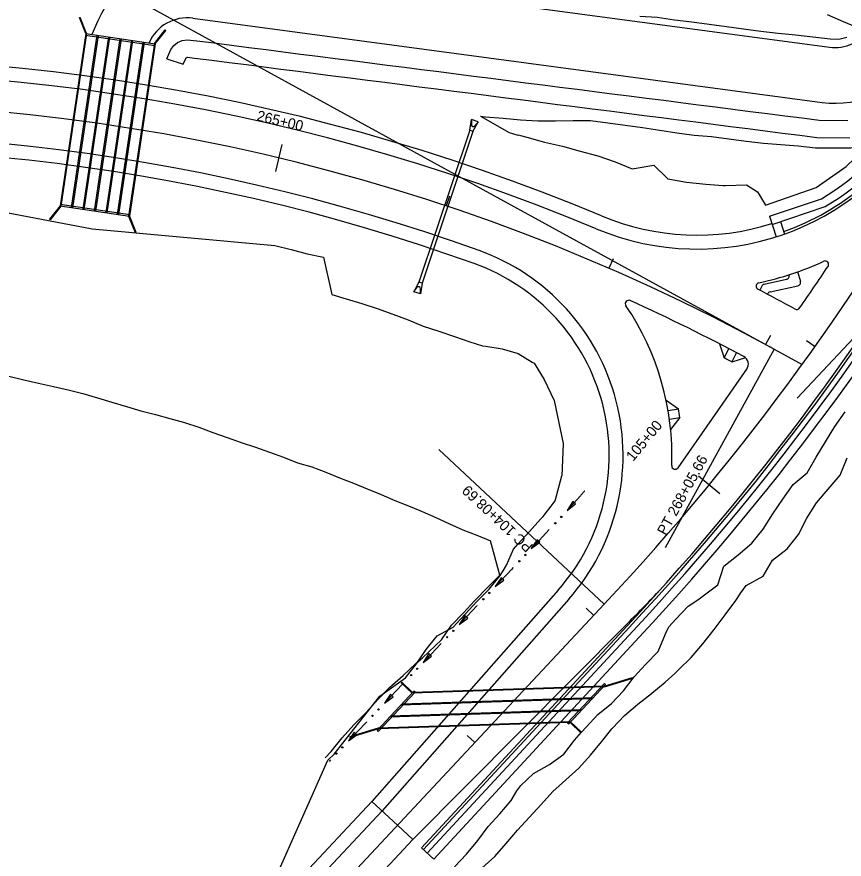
# Model space of a CAD drawing. Extents: x 979959 to 994833, y 1835619 to 1845316.
# Drawn here: x 991864.3 to 992338.9, y 1839200.6 to 1839684.2 of the extents above; entities that cross this region are included whole.
import ezdxf

# ---------------------------------------------------------------- set-up
doc = ezdxf.new("R2010")
doc.units = 0
for name, color, linetype in [('Future 5 Lane Construction Limits', 7, 'Continuous'), ('R_Drainage', 7, 'Continuous'), ('R_Horz Alg', 7, 'Continuous'), ('R_Horz Alg Annot', 7, 'Continuous'), ('R_Horz Alg Annot_Side Road', 7, 'Continuous'), ('R_Horz Alg Stationing', 7, 'Continuous'), ('R_Proposed Const Limits', 7, 'Continuous'), ('R_Proposed Road', 7, 'Continuous'), ('R_Special Ditch', 7, 'Continuous')]:
    doc.layers.add(name, color=color, linetype=linetype)

msp = doc.modelspace()

# ---------------------------------------------------------------- linework, layer by layer
at = {"layer": 'Future 5 Lane Construction Limits'}
for points in [[(991859.71, 1839477.84), (991868.2, 1839475.75), (991876.69, 1839473.75), (991885.19, 1839471.93), (991893.66, 1839469.97), (991902.1, 1839467.92), (991910.46, 1839465.46), (991918.79, 1839462.94), (991927.09, 1839460.36), (991935.41, 1839457.95), (991943.76, 1839455.79), (991952.09, 1839453.57), (991960.4, 1839451.29), (991968.59, 1839448.49), (991976.73, 1839445.59), (991984.84, 1839442.64), (991992.96, 1839439.78), (992001.11, 1839437.05), (992009.23, 1839434.27), (992017.29, 1839431.33), (992025.25, 1839428.07), (992033.49, 1839425.81), (992041.49, 1839422.73), (992049.44, 1839419.55), (992057.39, 1839416.39), (992065.31, 1839413.17), (992073.19, 1839409.88), (992081.05, 1839406.55), (992088.95, 1839403.34), (992095.39, 1839400.71), (992096.84, 1839400.11), (992104.65, 1839396.71), (992112.4, 1839393.15), (992120.16, 1839389.64), (992128.08, 1839386.54), (992135.96, 1839383.31)], [(992130.96, 1839195.33), (992138.39, 1839202.07), (992145.02, 1839209.56), (992151.51, 1839217.18), (992158.25, 1839224.57), (992164.99, 1839231.96), (992171.69, 1839239.38), (992175.37, 1839242.71), (992179.14, 1839246.11), (992186.59, 1839252.83), (992193.3, 1839260.25), (992199.77, 1839267.89), (992205.59, 1839275.3), (992206.01, 1839275.74), (992212.9, 1839282.99), (992220.43, 1839289.64), (992228.36, 1839295.7), (992228.44, 1839295.76), (992228.49, 1839295.8), (992236.25, 1839302.23), (992241.72, 1839307.19), (992243.67, 1839309.05), (992251.07, 1839316.38), (992257.85, 1839324.26), (992264.32, 1839332.43), (992270.56, 1839340.78), (992276.75, 1839349.16), (992279.53, 1839353.53), (992282.75, 1839357.69), (992292.51, 1839363.02), (992297.71, 1839372.23), (992306.2, 1839378.7), (992312.64, 1839386.87), (992317.47, 1839396.33), (992323.04, 1839405.16), (992329.81, 1839413.05), (992336.52, 1839420.99), (992340.64, 1839430.89)], [(992041.22, 1839258.73), (992044.53, 1839262.4), (992044.57, 1839262.45), (992050.98, 1839270.14), (992057.57, 1839277.67), (992064.72, 1839284.67), (992071.27, 1839292.24), (992078.26, 1839299.4), (992085.8, 1839306.04), (992093.1, 1839312.9), (992096.9, 1839316.11), (992100.63, 1839319.55), (992107.95, 1839326.4), (992113.54, 1839334.86), (992120.48, 1839342.06), (992126.86, 1839348.94), (992127.31, 1839349.36), (992134.19, 1839356.62), (992141.28, 1839363.68), (992135.96, 1839383.31)]]:
    msp.add_lwpolyline(points, dxfattribs=at)
at = {"layer": 'R_Drainage'}
for p, q in [((991969.53, 1839715.1), (992330.52, 1839666.79)), ((991900.15, 1839683.7), (991900.62, 1839683.88)), ((991903.75, 1839674.57), (991900.15, 1839683.7)), ((991904.27, 1839674.63), (991900.62, 1839683.88)), ((991910.73, 1839681.9), (991907.32, 1839674.04)), ((991965.28, 1839683.38), (992326.28, 1839635.07)), ((991943.17, 1839668.83), (991949.36, 1839676.62)), ((991943.65, 1839668.62), (991949.75, 1839676.3)), ((991949.75, 1839676.3), (991949.36, 1839676.62)), ((991903.75, 1839674.57), (991889.02, 1839575.66)), ((991904.27, 1839674.63), (991889.49, 1839575.45)), ((991910.18, 1839673.61), (991895.45, 1839574.7)), ((991910.84, 1839673.51), (991896.11, 1839574.6)), ((991916.78, 1839672.63), (991902.04, 1839573.72)), ((991917.44, 1839672.53), (991902.7, 1839573.62)), ((991903.61, 1839673.58), (991943.5, 1839667.63)), ((991903.75, 1839674.57), (991943.65, 1839668.62)), ((991923.37, 1839671.64), (991908.63, 1839572.74)), ((991924.03, 1839671.55), (991909.29, 1839572.64)), ((991929.97, 1839670.66), (991915.23, 1839571.75)), ((991930.62, 1839670.56), (991915.89, 1839571.66)), ((991936.56, 1839669.68), (991921.82, 1839570.77)), ((991937.22, 1839669.58), (991922.48, 1839570.67)), ((991943.17, 1839668.83), (991928.4, 1839569.66)), ((991943.65, 1839668.62), (991928.91, 1839569.71)), ((992124.05, 1839619.07), (992125.04, 1839625.19)), ((992125.04, 1839625.19), (992125, 1839622.25)), ((992128.83, 1839623.92), (992125.04, 1839625.19)), ((992125.95, 1839618.43), (992128.83, 1839623.92)), ((992128.83, 1839623.92), (992127.1, 1839621.55)), ((992124.05, 1839619.07), (992094.9, 1839531.81)), ((992125.95, 1839618.43), (992096.79, 1839531.18)), ((992125.95, 1839618.43), (992124.05, 1839619.07)), ((991889.02, 1839575.66), (991882.91, 1839567.98)), ((991889.49, 1839575.45), (991883.3, 1839567.67)), ((991889.02, 1839575.66), (991928.91, 1839569.71)), ((991889.16, 1839576.65), (991929.06, 1839570.7)), ((991928.4, 1839569.66), (991932.05, 1839560.4)), ((991928.91, 1839569.71), (991932.51, 1839560.59)), ((991882.91, 1839567.98), (991883.3, 1839567.67)), ((991932.51, 1839560.59), (991932.05, 1839560.4)), ((992094.9, 1839531.81), (992092.01, 1839526.32)), ((992096.79, 1839531.18), (992094.9, 1839531.81)), ((992096.79, 1839531.18), (992095.8, 1839525.05)), ((992092.01, 1839526.32), (992093.74, 1839528.7)), ((992095.8, 1839525.05), (992092.01, 1839526.32)), ((992095.8, 1839525.05), (992095.85, 1839527.99)), ((992201.27, 1839299.96), (992217.53, 1839304.91)), ((992201.35, 1839299.46), (992217.68, 1839304.43)), ((992217.53, 1839304.91), (992217.68, 1839304.43)), ((992085.12, 1839302.1), (992084.78, 1839301.74)), ((992091.14, 1839295.79), (992084.78, 1839301.74)), ((992091.33, 1839296.29), (992085.12, 1839302.1)), ((992201.35, 1839299.46), (992091.14, 1839295.79)), ((992201.27, 1839299.96), (992091.33, 1839296.29)), ((992180.21, 1839278.91), (992201.31, 1839301.47)), ((992180.94, 1839278.23), (992202.04, 1839300.79)), ((992201.31, 1839301.47), (992202.04, 1839300.79)), ((992092.01, 1839297.02), (992070.91, 1839274.47)), ((992092.74, 1839296.34), (992071.64, 1839273.78)), ((992092.74, 1839296.34), (992092.01, 1839297.02)), ((992194.34, 1839292.56), (992084.4, 1839288.89)), ((992194.99, 1839293.25), (992085.05, 1839289.58)), ((992187.9, 1839285.67), (992077.96, 1839282.01)), ((992188.54, 1839286.36), (992078.61, 1839282.7)), ((992181.81, 1839279.47), (992071.6, 1839275.79)), ((992181.81, 1839279.47), (992188.17, 1839273.52)), ((992071.6, 1839275.79), (992055.27, 1839270.83)), ((992071.68, 1839275.29), (992055.42, 1839270.35)), ((992071.64, 1839273.78), (992070.91, 1839274.47)), ((992181.62, 1839278.96), (992071.68, 1839275.29)), ((992180.21, 1839278.91), (992180.94, 1839278.23)), ((992181.62, 1839278.96), (992187.83, 1839273.15)), ((992055.42, 1839270.35), (992055.27, 1839270.83)), ((992187.83, 1839273.15), (992188.17, 1839273.52))]:
    msp.add_line(p, q, dxfattribs=at)
for centre, radius, start, end in [((991962.1, 1839659.59), 56, 82.378, 156.5251), ((991962.1, 1839659.59), 24, 82.378, 156.5251), ((992333.7, 1839690.58), 24, 262.378, 325.5599), ((992333.7, 1839690.58), 56, 262.378, 327.6833), ((992126.16, 1839622.23), 1.17, 179.0538, 323.994), ((992094.68, 1839528.02), 1.17, 359.055, 143.9951)]:
    msp.add_arc(centre, radius, start, end, dxfattribs=at)
at = {"layer": 'R_Horz Alg'}
for p, q in [((992298.76, 1839493.32), (992314.79, 1839484.52)), ((991717.11, 1838829.33), (992201.25, 1839346.88))]:
    msp.add_line(p, q, dxfattribs=at)
for centre, radius, start, end in [((991155.19, 1840325.41), 1432.39, 316.91039, 344.93538), ((991747.45, 1838488.74), 1145.92, 61.24197, 123.64915)]:
    msp.add_arc(centre, radius, start, end, dxfattribs=at)
at = {"layer": 'R_Horz Alg Annot'}
msp.add_line((992445.45, 1839607.93), (992311.88, 1839465.15), dxfattribs=at)
for points in [[(992298.76, 1839493.32), (992236.22, 1839379.35)], [(992201.25, 1839346.88), (992106.31, 1839435.69)]]:
    msp.add_lwpolyline(points, dxfattribs=at)
at = {"layer": 'R_Horz Alg Annot_Side Road'}
msp.add_line((991690.28, 1839827.25), (992298.76, 1839493.32), dxfattribs=at)
at = {"layer": 'R_Horz Alg Stationing'}
for points in [[(991917.22, 1839628.08), (991916.33, 1839622.14)], [(992016.34, 1839610.89), (992012.61, 1839595.33)], [(992112.48, 1839581.29), (992110.58, 1839575.6)], [(992206.31, 1839545.31), (992203.92, 1839539.81)], [(992296.65, 1839501.3), (992293.79, 1839496.03)], [(992317.34, 1839498.36), (992322.23, 1839494.89)], [(992255.28, 1839420.58), (992267.63, 1839410.42)], [(992190.93, 1839344.63), (992195.31, 1839340.53)], [(992122.61, 1839271.6), (992126.99, 1839267.5)]]:
    msp.add_lwpolyline(points, dxfattribs=at)
at = {"layer": 'R_Proposed Const Limits'}
for p, q in [((992040.22, 1839546.22), (992045.03, 1839524.77)), ((991999.62, 1839160.71), (992042.63, 1839257.41))]:
    msp.add_line(p, q, dxfattribs=at)
for points in [[(992329.06, 1839685.42), (992338.28, 1839681.54), (992347.5, 1839677.68)], [(992221.65, 1839684.54), (992231.66, 1839683.93), (992241.55, 1839682.48), (992251.47, 1839681.21), (992261.39, 1839679.93), (992271.3, 1839678.58), (992281.21, 1839677.29), (992291.13, 1839676), (992301.07, 1839674.87), (992311.01, 1839673.76), (992320.96, 1839672.72), (992330.88, 1839671.49), (992335.83, 1839671.43), (992340.49, 1839672.58)], [(992130.22, 1839627.14), (992133.22, 1839626.85), (992143.18, 1839625.93), (992153.14, 1839624.96), (992163.17, 1839624.52), (992173.24, 1839624.38), (992183.36, 1839624.6), (992193.46, 1839624.66), (992203.37, 1839623.37), (992213.29, 1839622.06), (992223.19, 1839620.65), (992233.08, 1839619.18), (992242.95, 1839617.51), (992252.87, 1839616.26), (992262.84, 1839615.42), (992272.77, 1839614.19), (992282.68, 1839612.82), (992292.61, 1839611.69), (992302.6, 1839610.91), (992312.58, 1839610.14), (992322.52, 1839609.02), (992342.74, 1839609.04), (992354.6, 1839612.2), (992366.85, 1839617.79)], [(992130.22, 1839627.14), (992146.69, 1839617.72), (992151.68, 1839616.16)], [(992151.69, 1839616.16), (992151.8, 1839616.47), (992153.19, 1839616.09), (992156.85, 1839615.1), (992166.96, 1839612.26), (992177.25, 1839609.88), (992187.38, 1839607.01), (992197.64, 1839604.39), (992207.54, 1839600.87), (992217.29, 1839596.96)], [(992293.72, 1839576.08), (992322.76, 1839586.09), (992340.11, 1839598.17), (992354.6, 1839612.2)], [(992217.29, 1839596.96), (992229.67, 1839599.08), (992237.7, 1839591.15)], [(992237.7, 1839591.15), (992248.38, 1839589.2), (992259.49, 1839588.07), (992269.48, 1839587.34), (992270.88, 1839587.37)], [(992270.88, 1839587.37), (992282.86, 1839587.71)], [(992282.86, 1839587.71), (992289.22, 1839583.77), (992293.72, 1839576.08)], [(991828.1, 1839575.45), (991832.48, 1839575.21), (991841.99, 1839574.82), (991907.45, 1839562.54), (992012.25, 1839552.79), (992021.57, 1839550.58), (992030.83, 1839548.16), (992040.22, 1839546.22)], [(992045.03, 1839524.77), (992053.13, 1839522.35), (992062.13, 1839519.62), (992071.05, 1839516.64), (992079.91, 1839513.48), (992088.75, 1839510.26), (992097.44, 1839506.63), (992106.36, 1839503.68), (992115.26, 1839500.66), (992124.11, 1839497.49), (992131.48, 1839495.3), (992133.25, 1839495.1), (992142.76, 1839493.56), (992151.8, 1839490.79), (992159.98, 1839485.91), (992161.11, 1839485.3), (992166.8, 1839476.02), (992172.47, 1839463.92), (992177.73, 1839439.14), (992177, 1839420.57)], [(992115.43, 1839196.16), (992122.29, 1839203.44), (992128.64, 1839211.19), (992134.69, 1839219.22), (992141.38, 1839226.66), (992147.9, 1839234.25), (992151.1, 1839239.73), (992153.35, 1839242.84), (992160.62, 1839249.74), (992169.76, 1839254.88), (992178.05, 1839260.82), (992184.15, 1839268.81), (992188.26, 1839273.44), (992190.83, 1839276.25), (992197.63, 1839283.59), (992205.39, 1839290.01), (992212.34, 1839297.21), (992218.45, 1839305.19), (992222.61, 1839309.77), (992225.18, 1839312.59), (992232.1, 1839319.86), (992236.39, 1839329.89), (992238.25, 1839333.93), (992242.37, 1839338.32), (992249.43, 1839345.76), (992254.86, 1839349.42), (992258.07, 1839351.8), (992266.42, 1839358.15), (992269.94, 1839368.69), (992278.07, 1839375.24), (992285.94, 1839382.05), (992292.47, 1839389.99), (992298, 1839398.74), (992303.77, 1839407.28), (992309.59, 1839415.76), (992317.72, 1839422.44), (992322.85, 1839431.45), (992328.26, 1839440.23), (992333.61, 1839449.04), (992339.52, 1839457.42)], [(992173.15, 1839406.23), (992177, 1839420.57)], [(992046.37, 1839260.76), (992072.54, 1839294.18), (992087.23, 1839304.7), (992093.42, 1839312.6), (992099.11, 1839320.97), (992105.33, 1839328.84), (992114.62, 1839333.84), (992118.83, 1839338.39), (992121.41, 1839341.18), (992128.19, 1839348.54), (992135.27, 1839355.61), (992141.61, 1839363.37), (992144.18, 1839367.69), (992144.28, 1839367.85), (992145.21, 1839369.41), (992146.58, 1839372.42), (992149.11, 1839378.53), (992151.69, 1839381.33), (992158.35, 1839388.72), (992164.77, 1839395.83), (992166.15, 1839397.34), (992167.43, 1839398.76), (992170.84, 1839403.26), (992173.15, 1839406.23)], [(992046.37, 1839260.76), (992042.63, 1839257.41)]]:
    msp.add_lwpolyline(points, dxfattribs=at)
at = {"layer": 'R_Proposed Road'}
for p, q in [((991950.21, 1839660.08), (991959.75, 1839656.97)), ((992296, 1839569.74), (992325.84, 1839579.77)), ((992297.59, 1839565), (992327.92, 1839575.2)), ((992296, 1839569.74), (992299.98, 1839557.89)), ((992302.33, 1839566.59), (992304.72, 1839559.48)), ((992312.05, 1839537.68), (992313.83, 1839532.37)), ((992293.02, 1839530.64), (992305.85, 1839533.46)), ((992291.68, 1839529.62), (992290.44, 1839527.27)), ((992296.36, 1839526.26), (992312.37, 1839529.78)), ((992295.04, 1839525.26), (992294.87, 1839524.94)), ((992295.02, 1839525.23), (992294.87, 1839524.94)), ((992267.47, 1839496.38), (992269.97, 1839488.32)), ((992269.97, 1839488.32), (992272.77, 1839493.63)), ((992274.4, 1839485.99), (992277.19, 1839491.3)), ((992282.28, 1839488.43), (992274.4, 1839485.99)), ((992243.6, 1839425.3), (992283.02, 1839481.87)), ((992236.77, 1839464.04), (992243.83, 1839459.05)), ((992237.89, 1839458.14), (992243.83, 1839459.05)), ((992238.65, 1839453.2), (992244.59, 1839454.11)), ((992244.59, 1839454.11), (992239.35, 1839447.23)), ((992174.88, 1839355.07), (992067.98, 1839233.7)), ((992180.88, 1839349.78), (992073.83, 1839228.23)), ((992213.82, 1839335.12), (992091.35, 1839211.83)), ((992096.46, 1839207.05), (992214.39, 1839334.58)), ((992097.56, 1839206.03), (992215.49, 1839333.56)), ((992099.75, 1839203.98), (992217.68, 1839331.51)), ((992103.4, 1839200.56), (992221.33, 1839328.09)), ((992067.98, 1839233.69), (991999.62, 1839160.71)), ((992067.98, 1839233.7), (992082.59, 1839220.03)), ((992073.83, 1839228.23), (992005.28, 1839155.42)), ((992091.35, 1839211.83), (992082.59, 1839220.03)), ((992091.35, 1839211.83), (992023.29, 1839138.57)), ((992103.4, 1839200.56), (992096.46, 1839207.05))]:
    msp.add_line(p, q, dxfattribs=at)
for points in [[(991950.21, 1839660.08), (991952.6, 1839665.45), (991954.3, 1839667.66), (991956.51, 1839669.39), (991959.09, 1839670.53), (991961.89, 1839670.99), (991967.53, 1839670.43), (991977.45, 1839669.17), (991987.37, 1839667.9), (991997.29, 1839666.63), (992007.21, 1839665.37), (992017.13, 1839664.1), (992027.05, 1839662.83), (992036.97, 1839661.57), (992046.89, 1839660.3), (992056.81, 1839659.03), (992066.73, 1839657.77), (992076.65, 1839656.5), (992086.57, 1839655.24), (992096.49, 1839653.97), (992106.41, 1839652.7), (992116.33, 1839651.44), (992126.25, 1839650.17), (992136.17, 1839648.9), (992146.09, 1839647.64), (992156.01, 1839646.37), (992165.93, 1839645.1), (992175.85, 1839643.84), (992185.77, 1839642.57), (992195.68, 1839641.31), (992205.6, 1839640.04), (992215.52, 1839638.77), (992225.44, 1839637.51), (992235.36, 1839636.24), (992245.28, 1839634.97), (992255.2, 1839633.71), (992265.12, 1839632.44), (992275.04, 1839631.17), (992284.96, 1839629.91), (992294.88, 1839628.64), (992304.8, 1839627.38), (992314.72, 1839626.11), (992324.64, 1839624.84), (992341.01, 1839624.69)], [(991959.75, 1839656.97), (991961.11, 1839660.2), (991961.25, 1839660.47), (991961.46, 1839660.71), (991961.74, 1839660.89), (991962.07, 1839661), (991966.21, 1839660.52), (991976.13, 1839659.25), (991986.05, 1839657.99), (991995.96, 1839656.72), (992005.88, 1839655.45), (992015.8, 1839654.19), (992025.72, 1839652.92), (992035.64, 1839651.66), (992045.56, 1839650.39), (992055.48, 1839649.12), (992065.4, 1839647.86), (992075.32, 1839646.59), (992085.24, 1839645.32), (992095.16, 1839644.06), (992105.08, 1839642.79), (992115, 1839641.52), (992124.92, 1839640.26), (992134.84, 1839638.99), (992144.76, 1839637.73), (992154.68, 1839636.46), (992164.6, 1839635.19), (992174.52, 1839633.93), (992184.44, 1839632.66), (992194.36, 1839631.39), (992204.28, 1839630.13), (992214.2, 1839628.86), (992224.12, 1839627.59), (992234.04, 1839626.33), (992243.96, 1839625.06), (992253.88, 1839623.8), (992263.8, 1839622.53), (992273.72, 1839621.26), (992283.64, 1839620), (992293.56, 1839618.73), (992303.47, 1839617.46), (992313.39, 1839616.2), (992323.31, 1839614.93), (992342.11, 1839614.75)]]:
    msp.add_lwpolyline(points, dxfattribs=at)
for centre, radius, start, end in [((991155.19, 1840325.41), 1450.39, 316.91039, 344.93538), ((991155.19, 1840325.41), 1451.89, 316.91039, 344.93538), ((991155.19, 1840325.41), 1454.89, 316.91039, 344.93538), ((991155.19, 1840325.41), 1459.89, 316.91039, 344.93538), ((991747.45, 1838488.74), 1171.92, 67.29702, 123.64915), ((991747.45, 1838488.74), 1163.92, 67.29702, 123.64915), ((992254.56, 1839700.85), 148.5, 289.5442, 330.399), ((992254.56, 1839700.85), 140.5, 300.4844, 330.399), ((992254.56, 1839700.85), 145.5, 300.2773, 330.399), ((992254.56, 1839700.85), 150, 247.297, 330.399), ((991747.45, 1838488.74), 1127.92, 70.20618, 123.64915), ((991747.45, 1838488.74), 1119.92, 70.20618, 123.64915), ((992254.56, 1839700.85), 142, 247.297, 287.5708), ((992087.07, 1839432.4), 125, 318.6287, 70.2062), ((992087.07, 1839432.4), 117, 318.6287, 70.2062), ((992254.56, 1839700.85), 173, 281.8124, 294.8137), ((991155.19, 1840325.41), 1412.39, 325.08485, 326.25843), ((992328, 1839542.01), 2, 326.2584, 114.8137), ((992305.42, 1839535.42), 2, 282.4125, 18.5796), ((992290.39, 1839529.56), 2, 101.8124, 242.4515), ((992293.45, 1839528.69), 2, 102.7277, 152.2751), ((992311.94, 1839531.73), 2, 282.4125, 18.5796), ((991747.45, 1838488.74), 1171.92, 61.27106, 62.45151), ((992296.79, 1839524.3), 2, 102.4125, 152.2751), ((992215.34, 1839519.42), 2, 65.584, 214.1566), ((991747.45, 1838488.74), 1133.92, 61.91516, 65.584), ((992087.07, 1839432.4), 153, 357.7968, 34.1566), ((992311.71, 1839518.15), 2, 241.2711, 325.0848), ((991747.45, 1838488.74), 1127.92, 62.14808, 62.40207), ((992278.92, 1839484.73), 5, 325.1292, 61.9152), ((992087.07, 1839432.4), 159, 7.8424, 9.65), ((992241.96, 1839426.44), 2, 177.7968, 325.0505), ((991184.26, 1840357.06), 1450.64, 315.21264, 316.26486)]:
    msp.add_arc(centre, radius, start, end, dxfattribs=at)
at = {"layer": 'R_Special Ditch'}
for p, q in [((992183.21, 1839405.91), (992179.93, 1839400.78)), ((992184.77, 1839404.49), (992183.21, 1839405.91)), ((992179.93, 1839400.78), (992184.77, 1839404.49)), ((992162.77, 1839383.93), (992159.41, 1839378.85)), ((992159.41, 1839378.85), (992164.31, 1839382.47)), ((992164.31, 1839382.47), (992162.77, 1839383.93)), ((992142.08, 1839362.15), (992138.72, 1839357.07)), ((992143.62, 1839360.69), (992142.08, 1839362.15)), ((992138.72, 1839357.07), (992143.62, 1839360.69)), ((992121.39, 1839340.37), (992118.02, 1839335.3)), ((992118.02, 1839335.3), (992122.92, 1839338.92)), ((992122.92, 1839338.92), (992121.39, 1839340.37)), ((992100.7, 1839318.6), (992097.33, 1839313.52)), ((992102.23, 1839317.14), (992100.7, 1839318.6)), ((992097.33, 1839313.52), (992102.23, 1839317.14)), ((992078.53, 1839295.27), (992075.16, 1839290.19)), ((992075.16, 1839290.19), (992080.06, 1839293.81)), ((992080.06, 1839293.81), (992078.53, 1839295.27)), ((992057.84, 1839273.49), (992054.47, 1839268.41)), ((992054.47, 1839268.41), (992059.37, 1839272.03)), ((992059.37, 1839272.03), (992057.84, 1839273.49))]:
    msp.add_line(p, q, dxfattribs=at)
for points in [[(992190.02, 1839411.88), (992190, 1839411.86), (992187.89, 1839409.52), (992187.56, 1839409.15), (992183.56, 1839404.73), (992179.93, 1839400.78)], [(992169.71, 1839389.75), (992163.88, 1839383.56), (992159.41, 1839378.85)], [(992169.74, 1839389.77), (992169.71, 1839389.75)], [(992149.05, 1839367.95), (992147.98, 1839366.82), (992146.76, 1839365.53), (992146.63, 1839365.4), (992143.25, 1839361.84), (992138.72, 1839357.07)], [(992149.07, 1839367.97), (992149.05, 1839367.95)], [(992128.36, 1839346.17), (992122.58, 1839340.09), (992119.96, 1839337.33), (992118.02, 1839335.3)], [(992128.38, 1839346.2), (992128.36, 1839346.17)], [(992107.67, 1839324.39), (992101.92, 1839318.34), (992097.33, 1839313.52)], [(992107.69, 1839324.42), (992107.67, 1839324.4)], [(992085.5, 1839301.06), (992075.16, 1839290.19)], [(992064.81, 1839279.29), (992054.47, 1839268.41)], [(992064.83, 1839279.31), (992064.81, 1839279.29)], [(992044.12, 1839257.51), (992043.37, 1839256.72)], [(992044.14, 1839257.54), (992044.12, 1839257.51)]]:
    msp.add_lwpolyline(points, dxfattribs=at)
for centre in [(992176.58, 1839397.06), (992173.17, 1839393.39), (992152.53, 1839371.56), (992155.98, 1839375.19), (992135.29, 1839353.42), (992131.84, 1839349.79), (992111.15, 1839328.01), (992114.6, 1839331.64), (992093.91, 1839309.87), (992090.46, 1839306.24), (992071.74, 1839286.53), (992068.29, 1839282.9), (992051.05, 1839264.76), (992047.6, 1839261.13)]:
    msp.add_circle(centre, 0.375, dxfattribs=at)

# ---------------------------------------------------------------- texts
at = {"layer": 'R_Horz Alg Annot'}
for s, rotation, p in [('PT 268+05.66', 61.242, (992236.48, 1839386.05)), ('PC 104+08.69', 136.9104, (992160.8, 1839380.6))]:
    msp.add_text(s, height=6, rotation=rotation, dxfattribs=at).set_placement(p)
at = {"layer": 'R_Horz Alg Stationing'}
for s, rotation, p in [('265+00', 346.5251, (992001.51, 1839624.73)), ('105+00', 50.5626, (992217.81, 1839428.55))]:
    msp.add_text(s, height=6, rotation=rotation, dxfattribs=at).set_placement(p)

doc.saveas('drawing.dxf')
